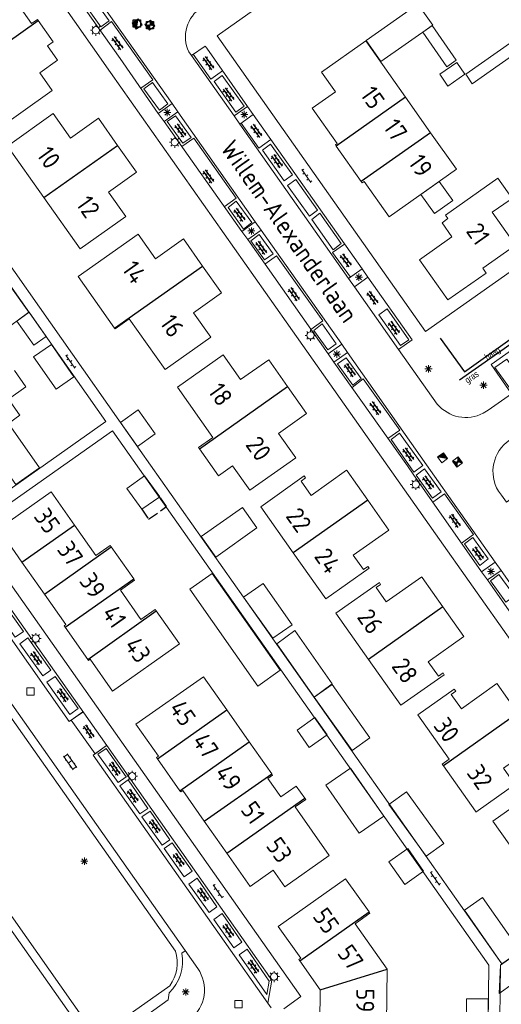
# Model space of a CAD drawing. Extents: x 168769 to 512904, y 516715 to 1559940.
# Tile 267 of 299: x 171610 to 171677, y 519569 to 519705. Entities that reach past the tile are written whole.
import ezdxf

# ---------------------------------------------------------------- set-up
doc = ezdxf.new("R2010")
doc.units = 0
doc.header["$MEASUREMENT"] = 0
doc.linetypes.add('OVERBOUW', pattern=[2, 1.5, -0.5])
doc.layers.get('0').update_dxf_attribs({"linetype": 'CONTINUOUS'})
for name, color, linetype, lineweight in [('B01_HOOFDGEBOUW', 10, 'CONTINUOUS', 0), ('B02_bijgebouw', 12, 'CONTINUOUS', 0), ('B07_scheidingsmuur', 14, 'CONTINUOUS', 25), ('B51_Luifel', 7, 'OVERBOUW', 25), ('Q04_wegmarkering', 7, 'CONTINUOUS', 0), ('Q21_LANTAARNPAAL', 7, 'CONTINUOUS', 18), ('Q26_BOOM', 7, 'CONTINUOUS', 18), ('Q28_rioolput', 7, 'CONTINUOUS', 18), ('Q722_RIOOLPUT_RWA', 5, 'CONTINUOUS', 18), ('Q723_RIOOLPUT_DWA', 32, 'CONTINUOUS', 18), ('S02_symb_open_verh', 7, 'CONTINUOUS', 13), ('T51_CULTUURSCHEIDING', 3, 'CONTINUOUS', 0), ('V00_kant_verharding', 252, 'CONTINUOUS', 0), ('V02_Kant_open_verh', 253, 'CONTINUOUS', 0)]:
    doc.layers.add(name, color=color, linetype=linetype, lineweight=lineweight)
for name, color, linetype in [('S02_Klinkers', 7, 'CONTINUOUS'), ('T10_cultuurscheiding', 3, 'CONTINUOUS'), ('VERVALLEN-oud', 5, 'CONTINUOUS'), ('Z02_Huisnummer', 253, 'CONTINUOUS'), ('Z06_STRAATNAAM', 7, 'CONTINUOUS')]:
    doc.layers.add(name, color=color, linetype=linetype)
doc.styles.add('ISOCP', font='isocp.shx', dxfattribs={"height": 1.8})
doc.styles.get("Standard").update_dxf_attribs({"font": 'ISOB.SHX'})

# ---------------------------------------------------------------- blocks, each defined once
blk = doc.blocks.new('Q28')
at = {"color": 0}
blk.add_lwpolyline([(1, 1), (1, -1), (-1, -1), (-1, 1)], close=True, dxfattribs=at)
blk = doc.blocks.new('S026')
for p, q in [((0, 0), (4.4, 0)), ((0.2, 0.5), (0.2, 0)), ((1.2, 0), (1.2, -0.5)), ((2.2, 0.5), (2.2, 0)), ((3.2, 0), (3.2, -0.5)), ((4.2, 0.5), (4.2, 0))]:
    blk.add_line(p, q)
blk = doc.blocks.new('Q21')
at = {"color": 0}
for points in [[(-1.5, 0), (-1, 0)], [(-1.06, 1.06), (-0.71, 0.71)], [(0, 1.5), (0, 1)], [(1.06, 1.06), (0.71, 0.71)], [(1.5, 0), (1, 0)], [(-1.06, -1.06), (-0.71, -0.71)], [(0, -1.5), (0, -1)], [(1.06, -1.06), (0.71, -0.71)]]:
    blk.add_lwpolyline(points, dxfattribs=at)
blk.add_circle((0, 0), 1, dxfattribs=at)
blk = doc.blocks.new('S022')
at = {"color": 0}
for p, q in [((0.01, 1.15), (0.31, 1.15)), ((0.31, -2.3), (0.31, 2.3)), ((0.31, 2.1), (1.51, 2.1)), ((0.31, 0), (1.51, 0)), ((1.51, -2.3), (1.51, 2.3)), ((1.51, 1.05), (1.81, 1.05)), ((0.01, -1.15), (0.31, -1.15)), ((0.31, -2.1), (1.51, -2.1)), ((1.51, -1.05), (1.81, -1.05))]:
    blk.add_line(p, q, dxfattribs=at)
blk = doc.blocks.new('Q26')
at = {"color": 0}
for p, q in [((-1, 0), (1, 0)), ((-0.7, 0.7), (0.7, -0.7)), ((0.7, 0.7), (-0.7, -0.7)), ((0, 1), (0, -1))]:
    blk.add_line(p, q, dxfattribs=at)
blk = doc.blocks.new('Q722')
for points in [[(-1, 1), (1, -1)], [(-1, -1), (1, -1), (1, 1), (-1, 1), (-1, -1)], [(-0.8, 0.8), (-1, 0.8)], [(-0.6, 0.6), (-1, 0.6)], [(-0.4, 0.4), (-1, 0.4)], [(-0.2, 0.2), (-1, 0.2)], [(-1, 0), (0, 0)], [(0.2, -0.2), (-1, -0.2)], [(0.4, -0.4), (-1, -0.4)], [(0.6, -0.6), (-1, -0.6)], [(0.8, -0.8), (-1, -0.8)]]:
    blk.add_lwpolyline(points)
blk = doc.blocks.new('Q723')
for points in [[(-1, 1), (1, -1)], [(-1, -1), (1, 1)], [(-1, -1), (1, -1), (1, 1), (-1, 1), (-1, -1)], [(0.8, 0.8), (-0.8, 0.8)], [(0.6, 0.6), (-0.6, 0.6)], [(0.4, 0.4), (-0.4, 0.4)], [(0.2, 0.2), (-0.2, 0.2)], [(0.8, -0.8), (-0.8, -0.8)], [(0.6, -0.6), (-0.6, -0.6)], [(0.4, -0.4), (-0.4, -0.4)], [(0.2, -0.2), (-0.2, -0.2)]]:
    blk.add_lwpolyline(points)
blk = doc.blocks.new('KLINKERS6')
for points in [[(-4, 0.75), (4, 0.75)], [(-3, 0.75), (-3, 1.6)], [(-1.5, -0.75), (-1.5, 0.75)], [(0, 0.75), (0, 1.6)], [(1.5, -0.75), (1.5, 0.75)], [(3, 0.75), (3, 1.6)], [(-4, -0.75), (4, -0.75)], [(-3, -1.6), (-3, -0.75)], [(0, -1.6), (0, -0.75)], [(3, -1.6), (3, -0.75)]]:
    blk.add_lwpolyline(points)

msp = doc.modelspace()

# ---------------------------------------------------------------- linework, layer by layer
at = {"layer": 'B01_HOOFDGEBOUW'}
for points in [[(171612.75, 519705.03), (171612.64, 519705.18), (171611.82, 519704.6), (171608.48, 519709.34), (171606.03, 519707.61), (171604.3, 519710.06), (171598.04, 519705.64), (171603.12, 519698.44), (171601.9, 519697.58), (171601.99, 519697.44)], [(171601.99, 519697.44), (171605.18, 519692.92), (171603.96, 519692.06), (171605.98, 519689.2), (171614.68, 519695.35), (171612.95, 519697.8), (171615.4, 519699.54), (171614.01, 519701.5), (171614.83, 519702.07), (171612.75, 519705.03)], [(171653.95, 519687.66), (171653.82, 519687.84), (171654.09, 519688.03), (171650.63, 519692.93), (171653.82, 519695.18), (171651.92, 519697.87), (171658.05, 519702.2), (171663.53, 519694.42)], [(171663.53, 519694.42), (171666.99, 519689.52)], [(171613.5, 519680.56), (171608.48, 519687.68), (171614.82, 519692.15), (171617.2, 519688.77), (171621.08, 519691.51), (171623.71, 519687.77)], [(171657.4, 519682.76), (171657.54, 519682.57), (171657.81, 519682.76), (171661.24, 519677.9), (171670.55, 519684.47), (171666.99, 519689.52)], [(171623.71, 519687.77), (171626.34, 519684.05), (171622.46, 519681.31), (171624.85, 519677.92), (171618.52, 519673.45), (171613.5, 519680.56)], [(171653.95, 519687.66), (171657.4, 519682.76)], [(171665.45, 519671.97), (171669.36, 519666.41), (171674.66, 519670.13), (171674.19, 519670.8), (171678.71, 519673.97), (171675.51, 519678.53), (171677.96, 519680.26), (171679.44, 519678.15), (171679.74, 519678.36), (171676.27, 519683.25), (171669.04, 519678.14), (171669.38, 519677.65), (171668.56, 519677.08), (171669.93, 519675.12), (171665.45, 519671.97)], [(171623.29, 519662.5), (171618.26, 519669.64), (171626.56, 519675.49), (171628.95, 519672.1), (171632.83, 519674.84), (171635.47, 519671.1)], [(171635.47, 519671.1), (171638.1, 519667.38), (171634.21, 519664.64), (171636.61, 519661.25), (171630.27, 519656.78), (171625.33, 519663.79), (171623.36, 519662.4), (171623.29, 519662.5)], [(171635.03, 519645.83), (171634.91, 519646.01), (171636.88, 519647.4), (171631.98, 519654.34), (171638.32, 519658.81), (171640.71, 519655.41), (171644.6, 519658.14), (171647.22, 519654.43)], [(171610.17, 519650.53), (171608.63, 519652.72), (171611.04, 519654.42), (171609.46, 519656.65)], [(171647.22, 519654.43), (171649.84, 519650.72), (171645.96, 519647.98), (171648.35, 519644.59), (171642.01, 519640.12), (171639.62, 519643.51), (171637.65, 519642.12), (171635.03, 519645.83)], [(171600.8, 519643.92), (171604.04, 519639.33), (171608.53, 519642.5), (171609.66, 519640.9), (171612.94, 519643.22), (171608.62, 519649.35), (171610.21, 519650.47), (171610.17, 519650.53)], [(171658.29, 519638.73), (171655.43, 519642.79), (171655.37, 519642.87), (171650.47, 519639.41), (171649.07, 519641.39), (171649.69, 519641.83), (171649.51, 519642.1), (171643.5, 519637.84), (171647.99, 519631.47)], [(171610.48, 519630.18), (171607.25, 519634.78), (171614.52, 519639.9), (171617.76, 519635.31)], [(171647.99, 519631.47), (171652.48, 519625.1), (171658.51, 519629.34), (171658.32, 519629.6), (171657.69, 519629.16), (171656.29, 519631.15), (171661.2, 519634.6), (171658.29, 519638.73)], [(171617.76, 519635.31), (171620.73, 519631.09), (171622.69, 519632.47), (171622.83, 519632.28)], [(171622.83, 519632.28), (171625.94, 519627.87)], [(171613.59, 519625.78), (171610.48, 519630.18)], [(171625.94, 519627.87), (171626.06, 519627.69), (171624.1, 519626.31), (171626.95, 519622.26), (171628.92, 519623.65), (171629.06, 519623.44)], [(171668.66, 519624.01), (171665.81, 519628.06), (171665.75, 519628.14), (171660.85, 519624.68), (171659.45, 519626.67), (171660.08, 519627.11), (171659.9, 519627.37), (171653.89, 519623.15), (171658.38, 519616.75)], [(171616.46, 519621.18), (171616.32, 519621.38), (171616.57, 519621.55), (171613.59, 519625.78)], [(171658.38, 519616.75), (171662.85, 519610.41), (171668.88, 519614.63), (171668.7, 519614.89), (171668.07, 519614.44), (171666.67, 519616.43), (171671.57, 519619.89), (171668.66, 519624.01)], [(171629.06, 519623.44), (171632.27, 519618.89), (171623.03, 519612.38), (171619.94, 519616.77), (171619.69, 519616.6), (171619.58, 519616.75)], [(171619.58, 519616.75), (171616.46, 519621.18)], [(171629.22, 519603.02), (171629.09, 519603.2), (171629.36, 519603.39), (171626.26, 519607.79), (171635.58, 519614.35), (171638.8, 519609.78)], [(171679.04, 519609.3), (171676.18, 519613.35), (171676.12, 519613.43), (171671.24, 519609.94), (171669.82, 519611.91), (171670.45, 519612.36), (171670.26, 519612.62), (171665.23, 519609.08), (171669.54, 519602.97), (171668.57, 519602.29), (171668.75, 519602.04)], [(171641.91, 519605.37), (171638.8, 519609.78)], [(171668.75, 519602.04), (171673.17, 519595.77), (171673.25, 519595.66), (171679.26, 519599.91), (171679.08, 519600.17), (171678.45, 519599.73), (171677.05, 519601.72), (171681.95, 519605.17), (171679.04, 519609.3)], [(171645.02, 519600.96), (171641.91, 519605.37)], [(171632.34, 519598.61), (171629.22, 519603.02)], [(171649.59, 519597.58), (171648.42, 519599.24), (171646.29, 519597.74), (171644.49, 519600.31), (171645.15, 519600.77), (171645.02, 519600.96)], [(171635.7, 519594.39), (171632.72, 519598.62), (171632.46, 519598.44), (171632.34, 519598.61)], [(171689.41, 519594.58), (171686.49, 519598.72), (171681.59, 519595.26), (171680.19, 519597.25), (171680.82, 519597.69), (171680.63, 519597.95), (171675.58, 519594.42), (171680.1, 519588.02)], [(171649.59, 519597.58), (171649.72, 519597.4), (171648.26, 519596.36), (171652.97, 519589.67), (171646.84, 519585.34), (171645.23, 519587.63), (171642.04, 519585.39), (171638.81, 519589.98)], [(171638.81, 519589.98), (171635.7, 519594.39)], [(171658.47, 519581.85), (171655.24, 519586.42), (171645.93, 519579.86)], [(171660.96, 519573.97), (171656.55, 519580.23), (171658.59, 519581.67), (171658.47, 519581.85)], [(171645.93, 519579.86), (171649.04, 519575.47), (171648.77, 519575.28), (171648.9, 519575.09)], [(171648.9, 519575.09), (171651.71, 519571.09)], [(171660.88, 519566.44), (171660.96, 519573.97)], [(171651.71, 519571.09), (171651.68, 519566.55)]]:
    msp.add_lwpolyline(points, dxfattribs=at)
at = {"layer": 'B02_bijgebouw'}
for points in [[(171667.28, 519704.37), (171660.1, 519699.34), (171658.06, 519702.24), (171665.24, 519707.27), (171667.28, 519704.37)], [(171669.24, 519698.6), (171665.89, 519703.39), (171667.2, 519704.31), (171670.54, 519699.52), (171669.24, 519698.6)], [(171671.73, 519697.59), (171670.59, 519699.21), (171668.24, 519697.59), (171669.38, 519695.97), (171671.73, 519697.59)], [(171611.48, 519664.7), (171609.79, 519663.5), (171612.14, 519660.15), (171613.83, 519661.35), (171611.48, 519664.7)], [(171614.56, 519660.27), (171612.11, 519658.57), (171615.23, 519654.1), (171617.68, 519655.81), (171614.56, 519660.27)], [(171626.46, 519646.17), (171628.91, 519647.91), (171626.57, 519651.21), (171624.12, 519649.48)], [(171624.98, 519640.36), (171627.08, 519637.49), (171629.54, 519639.23), (171627.43, 519642.11), (171624.98, 519640.36)], [(171646.2, 519615.25), (171636.79, 519628.61), (171633.71, 519626.44), (171643.11, 519613.07), (171646.2, 519615.25)], [(171650.98, 519608.71), (171648.53, 519606.98), (171650.22, 519604.59), (171652.67, 519606.33)], [(171666.36, 519589.54), (171668.8, 519591.29), (171663.66, 519598.46), (171661.22, 519596.71)], [(171661.2, 519588.77), (171663.41, 519585.65), (171666.02, 519587.5), (171663.82, 519590.63), (171661.2, 519588.77)], [(171676.48, 519570.58), (171681.85, 519574.45), (171680.08, 519576.95), (171676.65, 519574.52)]]:
    msp.add_lwpolyline(points, close=True, dxfattribs=at)
for points in [[(171667.54, 519678.35), (171665.64, 519681), (171668.15, 519682.78), (171670.05, 519680.15), (171667.54, 519678.35)], [(171609.06, 519668.09), (171606.57, 519666.26), (171608.96, 519662.88), (171611.45, 519664.7), (171609.06, 519668.09)], [(171637.3, 519630.89), (171642.98, 519634.91), (171640.96, 519637.75), (171635.29, 519633.73), (171637.3, 519630.89)], [(171643.82, 519627.23), (171647.84, 519621.54), (171645.16, 519619.66), (171641.13, 519625.36), (171643.82, 519627.23)], [(171648.21, 519620.72), (171653.39, 519613.36), (171650.91, 519611.55), (171645.73, 519618.91), (171648.21, 519620.72)], [(171650.91, 519611.55), (171656.12, 519604.17), (171658.57, 519605.91), (171653.36, 519613.28), (171650.91, 519611.55)], [(171655.91, 519601.73), (171652.5, 519599.37), (171657.12, 519592.72), (171660.53, 519595.08), (171655.91, 519601.73)], [(171671.65, 519582.08), (171674.18, 519583.84), (171679.37, 519576.44), (171676.85, 519574.68), (171671.65, 519582.08)], [(171674.95, 519569.83), (171671.96, 519569.86), (171671.96, 519566.3), (171674.95, 519566.27), (171674.95, 519569.83)]]:
    msp.add_lwpolyline(points, dxfattribs=at)
at = {"layer": 'B07_scheidingsmuur'}
for points in [[(171601.99, 519697.44), (171612.75, 519705.03)], [(171663.53, 519694.42), (171653.95, 519687.66)], [(171666.99, 519689.52), (171657.4, 519682.76)], [(171613.5, 519680.56), (171623.71, 519687.77)], [(171623.29, 519662.5), (171635.47, 519671.1)], [(171635.03, 519645.83), (171647.22, 519654.43)], [(171658.29, 519638.73), (171647.99, 519631.47)], [(171610.48, 519630.18), (171617.76, 519635.31)], [(171613.59, 519625.78), (171622.83, 519632.28)], [(171616.46, 519621.18), (171625.94, 519627.87)], [(171668.66, 519624.01), (171658.38, 519616.75)], [(171619.58, 519616.75), (171629.06, 519623.44)], [(171629.22, 519603.02), (171638.8, 519609.78)], [(171679.04, 519609.3), (171668.75, 519602.04)], [(171632.34, 519598.61), (171641.91, 519605.37)], [(171635.7, 519594.39), (171645.02, 519600.96)], [(171638.81, 519589.98), (171649.59, 519597.58)], [(171648.9, 519575.09), (171658.47, 519581.85)], [(171651.71, 519571.09), (171660.96, 519573.97)]]:
    msp.add_lwpolyline(points, dxfattribs=at)
at = {"layer": 'B51_Luifel'}
for p, q in [((171630.48, 519637.85), (171629.54, 519639.23)), ((171627.08, 519637.49), (171628, 519636.1)), ((171628, 519636.1), (171630.48, 519637.85))]:
    msp.add_line(p, q, dxfattribs=at)
at = {"layer": 'Q04_wegmarkering'}
for points in [[(171619.92, 519709.59), (171631.24, 519693.54)], [(171639.81, 519691.84), (171633.95, 519700.19)], [(171632.03, 519692.41), (171642.75, 519677.2)], [(171655.65, 519669.37), (171640.62, 519690.69)], [(171643.55, 519676.07), (171654.7, 519660.28)], [(171662.55, 519659.58), (171656.48, 519668.2)], [(171655.49, 519659.14), (171666.43, 519643.65)], [(171666.43, 519643.65), (171675.91, 519630.18)], [(171676.74, 519629.04), (171687.08, 519614.32)], [(171622.2, 519604.84), (171620.33, 519603.53), (171644.48, 519569.27)]]:
    msp.add_lwpolyline(points, dxfattribs=at)
at = {"layer": 'T10_cultuurscheiding'}
for points in [[(171668.31, 519661.14), (171671.67, 519656.48), (171691.11, 519670.34)], [(171691.53, 519669.73), (171670.97, 519655.33)]]:
    msp.add_lwpolyline(points, dxfattribs=at)
at = {"layer": 'T51_CULTUURSCHEIDING'}
for points in [[(171596.1, 519628.92), (171595.18, 519628.27), (171631.71, 519576.45, -0.246094), (171630.92, 519571.65), (171623.55, 519566.44, -0.317352), (171619.08, 519566.98), (171591.57, 519606.11), (171590.62, 519605.44)], [(171618.46, 519565.94), (171618.88, 519566.23, 0.191802), (171623.15, 519565.47), (171623.95, 519564.83), (171630.7, 519569.72), (171630.83, 519570.67, 0.252823), (171632.61, 519576.15), (171633.08, 519576.47)]]:
    msp.add_lwpolyline(points, format="xyb", dxfattribs=at)
at = {"layer": 'V00_kant_verharding'}
for p, q in [((171622.21, 519604.84), (171603.65, 519631.17)), ((171645.06, 519572.43), (171622.21, 519604.84)), ((171644.48, 519569.27), (171645.06, 519572.43)), ((171644.96, 519568.61), (171644.48, 519569.27))]:
    msp.add_line(p, q, dxfattribs=at)
for points in [[(171702.16, 519705.01), (171696.49, 519713.02), (171672.73, 519696.28), (171672.73, 519696.28), (171671.84, 519697.6), (171697.86, 519715.88), (171683.91, 519735.67), (171653.33, 519714.13), (171637.49, 519702.89), (171666.28, 519662.06)], [(171629.34, 519692.19), (171624.05, 519699.77), (171618.08, 519708.25)], [(171630.15, 519691.08), (171632.03, 519692.41), (171631.24, 519693.54), (171629.34, 519692.19)], [(171641.67, 519693.15), (171642.47, 519692.02)], [(171629.34, 519692.19), (171630.15, 519691.08)], [(171640.89, 519675.85), (171630.15, 519691.08)], [(171641.7, 519674.75), (171643.55, 519676.07), (171642.75, 519677.2), (171640.89, 519675.85)], [(171640.89, 519675.85), (171641.7, 519674.75)], [(171602.69, 519635.95), (171622.09, 519649.61), (171605.17, 519673.62), (171606.47, 519674.53), (171625.43, 519647.65), (171676.83, 519574.68), (171676.64, 519574.52), (171676.24, 519541.64), (171698.95, 519541.34)], [(171652.81, 519658.95), (171641.7, 519674.75)], [(171657.51, 519670.69), (171658.33, 519669.56)], [(171653.63, 519657.82), (171655.49, 519659.14), (171654.7, 519660.28), (171652.81, 519658.95)], [(171652.81, 519658.95), (171653.63, 519657.82)], [(171663.77, 519643.47), (171653.63, 519657.82)], [(171663.08, 519541.81), (171674.65, 519541.66), (171675.05, 519574.51), (171623, 519648.32), (171603.59, 519634.65)], [(171664.56, 519642.35), (171663.77, 519643.47)], [(171674.02, 519628.83), (171664.56, 519642.35)], [(171603.57, 519634.68), (171649.04, 519570.18)], [(171600.45, 519631.73), (171617.02, 519608.18), (171618.9, 519609.47)], [(171674.86, 519627.72), (171676.74, 519629.04), (171675.91, 519630.18), (171674.02, 519628.83)], [(171674.02, 519628.83), (171674.86, 519627.72)], [(171684.41, 519614.13), (171674.86, 519627.72)], [(171649.04, 519570.18), (171646.69, 519568.49)]]:
    msp.add_lwpolyline(points, dxfattribs=at)
msp.add_lwpolyline([(171635.29, 519706.83, 0.171618), (171633.28, 519704.09, 0.189356), (171633.57, 519700.7), (171633.95, 519700.19), (171635.8, 519701.49), (171636.03, 519701.18), (171641.67, 519693.15), (171639.81, 519691.84), (171640.62, 519690.69), (171642.47, 519692.02), (171657.51, 519670.69), (171655.65, 519669.37), (171656.48, 519668.2), (171658.33, 519669.56), (171664.43, 519660.88), (171662.55, 519659.58), (171667.91, 519652.02)], format="xyb", dxfattribs=at)
msp.add_lwpolyline([(171604.66, 519616.78), (171578.72, 519653.52), (171576.96, 519656.06, 0.398558), (171569.92, 519657.11), (171563.52, 519652.51, 0.446005), (171562.43, 519645.52), (171564.93, 519641.91), (171620.22, 519563.45, 0.403028), (171627.05, 519562.33), (171633.73, 519567.05, 0.404831), (171634.79, 519574.04)], format="xyb", close=True, dxfattribs=at)
at = {"layer": 'V02_Kant_open_verh'}
for p, q in [((171652.1, 519663.54), (171650.42, 519662.35)), ((171621, 519603.64), (171621, 519603.64))]:
    msp.add_line(p, q, dxfattribs=at)
for points in [[(171698.72, 519590.09), (171688.17, 519605.03), (171678.07, 519619.34), (171667.68, 519634.08), (171647.01, 519663.38), (171622.73, 519697.84), (171598.44, 519732.4), (171548.12, 519696.91), (171547.26, 519698.22), (171553.04, 519702.26), (171589.19, 519727.81)], [(171734.33, 519712.72), (171735.59, 519710.92), (171666.28, 519662.06)], [(171618.5, 519708.23), (171621.41, 519704.15), (171622.54, 519704.96), (171619.63, 519709.04), (171618.5, 519708.23)], [(171621.29, 519703.7), (171622.88, 519704.88), (171628.57, 519696.84), (171626.92, 519695.67)], [(171634.18, 519700.35), (171636.59, 519696.91), (171638.23, 519698.05)], [(171640.07, 519692.37), (171641.19, 519693.17), (171638.18, 519697.42), (171637.06, 519696.61), (171640.07, 519692.37)], [(171628.52, 519696.47), (171627.36, 519695.58), (171629.5, 519692.61), (171630.65, 519693.49), (171628.52, 519696.47)], [(171630.58, 519691.07), (171632.74, 519688.06), (171633.87, 519688.86), (171631.72, 519691.87), (171630.58, 519691.07)], [(171644.9, 519688.58), (171643.26, 519687.39), (171640.82, 519690.84)], [(171632.61, 519687.59), (171634.24, 519688.76), (171640.13, 519680.45), (171638.47, 519679.28)], [(171646.76, 519682.87), (171647.89, 519683.68), (171644.87, 519687.93), (171643.75, 519687.12), (171646.76, 519682.87)], [(171650.23, 519677.99), (171651.36, 519678.8), (171648.35, 519683.05), (171647.22, 519682.24), (171650.23, 519677.99)], [(171640.13, 519680.07), (171638.98, 519679.19), (171641.11, 519676.21), (171642.26, 519677.09), (171640.13, 519680.07)], [(171653.52, 519673.34), (171654.62, 519674.19), (171651.66, 519678.38), (171650.56, 519677.53), (171653.52, 519673.34)], [(171643.28, 519675.47), (171642.13, 519674.59), (171644.03, 519671.94), (171645.23, 519672.79), (171643.28, 519675.47)], [(171655.89, 519669.54), (171653.44, 519672.95), (171655.09, 519674.13)], [(171644.08, 519671.36), (171645.7, 519672.52), (171652.1, 519663.54)], [(171662.84, 519660.11), (171663.97, 519660.92), (171660.96, 519665.17), (171659.83, 519664.36), (171662.84, 519660.11)], [(171651.98, 519663.09), (171650.83, 519662.21), (171652.76, 519659.52), (171653.95, 519660.36), (171651.98, 519663.09)], [(171655.32, 519658.41), (171654.13, 519657.57), (171656.22, 519654.65), (171657.38, 519655.54), (171655.32, 519658.41)], [(171679.51, 519655.4), (171677.5, 519658.25), (171675.88, 519657.1), (171677.89, 519654.25), (171679.51, 519655.4)], [(171656.12, 519654.3), (171657.67, 519655.51), (171662.72, 519648.44), (171661.09, 519647.28)], [(171662.67, 519648.02), (171661.52, 519647.14), (171664.68, 519642.62), (171665.9, 519643.54), (171662.67, 519648.02)], [(171666.12, 519643.09), (171664.97, 519642.21), (171667.25, 519639.03), (171668.43, 519639.89), (171666.12, 519643.09)], [(171667.29, 519638.45), (171668.89, 519639.62), (171672.9, 519633.99), (171671.25, 519632.79)], [(171672.83, 519633.6), (171671.67, 519632.72), (171673.81, 519629.74), (171674.96, 519630.62), (171672.83, 519633.6)], [(171676.42, 519628.5), (171675.27, 519627.62), (171677.4, 519624.64), (171678.56, 519625.53), (171676.42, 519628.5)], [(171618.93, 519609.52), (171617.3, 519608.33), (171620.61, 519603.71), (171622.19, 519604.86)], [(171641.65, 519576.71), (171640.52, 519575.93), (171644.34, 519570.43), (171644.67, 519572.31), (171641.65, 519576.71)]]:
    msp.add_lwpolyline(points, dxfattribs=at)
for points in [[(171746.99, 519710.97), (171748.06, 519709.44, 0.386658), (171755.07, 519707.73), (171756.11, 519708.42), (171753.24, 519712.47), (171767.65, 519722.58), (171770.5, 519718.53), (171773.41, 519714.39), (171677.87, 519647.04, 0.39493), (171676.36, 519640), (171676.78, 519639.43), (171677.47, 519638.45), (171679.33, 519639.79)], [(171667.91, 519652.02, 0.351834), (171674.25, 519650.76), (171674.93, 519651.17), (171678.19, 519653.46), (171675.34, 519657.51), (171691.94, 519669.18)]]:
    msp.add_lwpolyline(points, format="xyb", dxfattribs=at)
for points in [[(171606.4, 519624.28), (171609.56, 519619.82), (171610.69, 519620.62), (171607.53, 519625.08), (171606.4, 519624.28)], [(171610.19, 519618.92), (171613.36, 519614.46), (171614.49, 519615.26), (171611.33, 519619.72), (171610.19, 519618.92)], [(171613.95, 519613.6), (171617.12, 519609.15), (171618.25, 519609.95), (171615.09, 519614.4), (171613.95, 519613.6)], [(171621, 519603.64), (171623.78, 519599.73), (171624.88, 519600.51), (171622.13, 519604.44)], [(171624.03, 519599.3), (171626.81, 519595.39), (171627.91, 519596.17), (171625.17, 519600.1)], [(171627.08, 519594.98), (171629.87, 519591.06), (171630.96, 519591.84), (171628.22, 519595.77)], [(171630.14, 519590.63), (171632.92, 519586.71), (171634.02, 519587.49), (171631.27, 519591.42)], [(171633.58, 519585.71), (171636.36, 519581.8), (171637.45, 519582.58), (171634.71, 519586.51)], [(171637.02, 519580.82), (171639.8, 519576.91), (171640.9, 519577.69), (171638.16, 519581.62)]]:
    msp.add_lwpolyline(points, close=True, dxfattribs=at)

# ---------------------------------------------------------------- block references
at = {"layer": 'Q21_LANTAARNPAAL', "xscale": 0.5, "yscale": 0.5}
for p in [(171620.71, 519703.67), (171631.62, 519688.2), (171650.39, 519661.52), (171664.93, 519640.92), (171612.4, 519619.64), (171625.73, 519600.6), (171645.34, 519572.92)]:
    msp.add_blockref('Q21', p, dxfattribs=at)
at = {"layer": 'Q26_BOOM', "xscale": 0.5, "yscale": 0.5}
for p in [(171630.59, 519692.31), (171641.23, 519692.02), (171642.21, 519675.94), (171657.07, 519669.55), (171654.02, 519658.93), (171666.68, 519656.89), (171675.33, 519628.89), (171619.12, 519588.86), (171633.13, 519570.8)]:
    msp.add_blockref('Q26', p, dxfattribs=at)
at = {"layer": 'Q26_BOOM', "xscale": 0.5, "yscale": 0.5, "zscale": 0.5}
msp.add_blockref('Q26', (171674.31, 519654.63), dxfattribs=at)
at = {"layer": 'Q28_rioolput', "xscale": 0.5, "yscale": 0.5}
for p in [(171611.69, 519612.32), (171640.42, 519569.12)]:
    msp.add_blockref('Q28', p, dxfattribs=at)
at = {"layer": 'Q722_RIOOLPUT_RWA'}
for p, xscale, yscale, zscale, rotation in [((171626.43, 519704.54), 0.5, 0.5, 0.5, 304.5806256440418), ((171668.64, 519644.61), 0.4999999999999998, 0.4999999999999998, 0.4999999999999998, 214.857237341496)]:
    msp.add_blockref('Q722', p, dxfattribs=dict(at, xscale=xscale, yscale=yscale, zscale=zscale, rotation=rotation))
at = {"layer": 'Q723_RIOOLPUT_DWA'}
for p, xscale, yscale, zscale, rotation in [((171628.18, 519704.38), 0.4999999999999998, 0.4999999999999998, 0.4999999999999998, 128.919029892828), ((171670.69, 519644.02), 0.5, 0.5, 0.5, 126.686445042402)]:
    msp.add_blockref('Q723', p, dxfattribs=dict(at, xscale=xscale, yscale=yscale, zscale=zscale, rotation=rotation))
at = {"layer": 'S02_Klinkers'}
for p, xscale, yscale, zscale, rotation in [((171623.69, 519701.89), 0.25, 0.25, 0.25, 305.7974030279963), ((171636.26, 519699.14), 0.2499999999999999, 0.2499999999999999, 0.2499999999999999, 305.7726328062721), ((171639.04, 519694.81), 0.2499999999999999, 0.2499999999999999, 0.2499999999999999, 305.7726328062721), ((171632.38, 519689.82), 0.2499999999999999, 0.2499999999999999, 0.2499999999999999, 305.7726328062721), ((171642.89, 519689.78), 0.2499999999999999, 0.2499999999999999, 0.2499999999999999, 305.7726328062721), ((171645.73, 519685.6), 0.2499999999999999, 0.2499999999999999, 0.2499999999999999, 305.7726328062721), ((171636.26, 519683.48), 0.2499999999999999, 0.2499999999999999, 0.2499999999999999, 305.7726328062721), ((171640.55, 519678.17), 0.2499999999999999, 0.2499999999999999, 0.2499999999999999, 305.7726328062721), ((171643.57, 519673.63), 0.2499999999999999, 0.2499999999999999, 0.2499999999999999, 305.7726328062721), ((171655.24, 519671.89), 0.2499999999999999, 0.2499999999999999, 0.2499999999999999, 307.2348339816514), ((171648.08, 519667.19), 0.2499999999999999, 0.2499999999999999, 0.2499999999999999, 305.7726328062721), ((171658.94, 519666.71), 0.2499999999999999, 0.2499999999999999, 0.2499999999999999, 305.7726328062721), ((171661.9, 519662.56), 0.2499999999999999, 0.2499999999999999, 0.2499999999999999, 305.7726328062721), ((171655.8, 519656.73), 0.2499999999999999, 0.2499999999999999, 0.2499999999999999, 305.7726328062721), ((171659.33, 519651.46), 0.2499999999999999, 0.2499999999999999, 0.2499999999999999, 305.7726328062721), ((171663.9, 519645.07), 0.2499999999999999, 0.2499999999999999, 0.2499999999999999, 305.7726328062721), ((171666.63, 519641.19), 0.2499999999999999, 0.2499999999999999, 0.2499999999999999, 305.7726328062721), ((171670.32, 519635.91), 0.2499999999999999, 0.2499999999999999, 0.2499999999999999, 305.7726328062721), ((171673.52, 519631.39), 0.2499999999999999, 0.2499999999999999, 0.2499999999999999, 305.7726328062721), ((171612.45, 519616.91), 0.25, 0.25, 0.25, 305.1887431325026), ((171616.13, 519611.81), 0.25, 0.25, 0.25, 305.1887431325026), ((171619.7, 519606.78), 0.2499999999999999, 0.2499999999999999, 0.2499999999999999, 303.8510103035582), ((171623.31, 519601.65), 0.25, 0.25, 0.25, 305.1887431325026), ((171625.8, 519597.9), 0.25, 0.25, 0.25, 305.1887431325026), ((171628.84, 519593.71), 0.25, 0.25, 0.25, 305.1887431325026), ((171632.15, 519589.06), 0.25, 0.25, 0.25, 305.1887431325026), ((171635.51, 519584.25), 0.25, 0.25, 0.25, 305.1887431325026), ((171639.01, 519579.27), 0.25, 0.25, 0.25, 305.1887431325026), ((171642.48, 519574.3), 0.25, 0.25, 0.25, 305.1887431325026)]:
    msp.add_blockref('KLINKERS6', p, dxfattribs=dict(at, xscale=xscale, yscale=yscale, zscale=zscale, rotation=rotation))
at = {"layer": 'S02_symb_open_verh', "xscale": 0.5, "yscale": 0.5}
for name, p, rotation in [('S026', (171649.18, 519684.44), 304.5701348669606), ('S026', (171616.57, 519658.79), 304.3593126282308), ('S022', (171616.78, 519602.33), 35.2205857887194), ('S026', (171666.95, 519587.37), 304.3593126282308), ('S026', (171636.92, 519585.58), 305.2475750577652)]:
    msp.add_blockref(name, p, dxfattribs=dict(at, rotation=rotation))
at = {"layer": 'VERVALLEN-oud', "xscale": 0.5, "yscale": 0.5}
for p in [(171626.36, 519704.61), (171628.19, 519704.38)]:
    msp.add_blockref('Q28', p, dxfattribs=at)

# ---------------------------------------------------------------- texts
at = {"layer": 'T10_cultuurscheiding', "width": 0.711111}
for s, p in [('haag', (171674.84, 519658.04)), ('gras', (171672.1, 519654.83))]:
    msp.add_text(s, height=0.9, rotation=34.5054, dxfattribs=at).set_placement(p)
at = {"layer": 'Z02_Huisnummer', "style": 'ISOCP'}
for s, rotation, p in [('15', 305.202, (171657.16, 519694.78)), ('17', 305.202, (171660.34, 519690.27)), ('10', 305.4025, (171612.41, 519686.45)), ('19', 305.202, (171663.79, 519685.38)), ('12', 305.4025, (171617.86, 519679.64)), ('21', 305.202, (171671.78, 519675.91)), ('14', 305.4025, (171624.2, 519670.66)), ('16', 305.4025, (171629.44, 519663.23)), ('18', 305.4025, (171636.1, 519653.78)), ('20', 305.4025, (171641.3, 519646.4)), ('35', 305.1813, (171612.03, 519636.5)), ('22', 305.1813, (171646.86, 519636.54)), ('37', 305.1813, (171615.25, 519631.93)), ('24', 305.1813, (171650.79, 519630.97)), ('39', 305.1813, (171618.32, 519627.56)), ('41', 305.1813, (171621.45, 519623.12)), ('26', 305.1813, (171656.71, 519622.58)), ('43', 305.1813, (171624.56, 519618.68)), ('28', 305.1813, (171661.48, 519615.8)), ('45', 305.1733, (171630.73, 519609.98)), ('30', 305.1813, (171667.28, 519607.58)), ('47', 305.1733, (171633.93, 519605.45)), ('32', 305.1813, (171671.88, 519601.06)), ('49', 305.1733, (171637.04, 519601.04)), ('51', 305.1733, (171640.62, 519595.98)), ('53', 305.1733, (171644.13, 519591.01)), ('55', 305.1825, (171650.58, 519581.26)), ('57', 305.1825, (171653.98, 519576.17)), ('59', 269.3555, (171656.72, 519571.29))]:
    msp.add_text(s, height=2.5, rotation=rotation, dxfattribs=at).set_placement(p)
at = {"layer": 'Z06_STRAATNAAM', "style": 'ISOCP'}
msp.add_text('Willem-Alexanderlaan', height=2.5, rotation=305.3056, dxfattribs=at).set_placement((171637.83, 519687.34))

doc.saveas('drawing.dxf')
